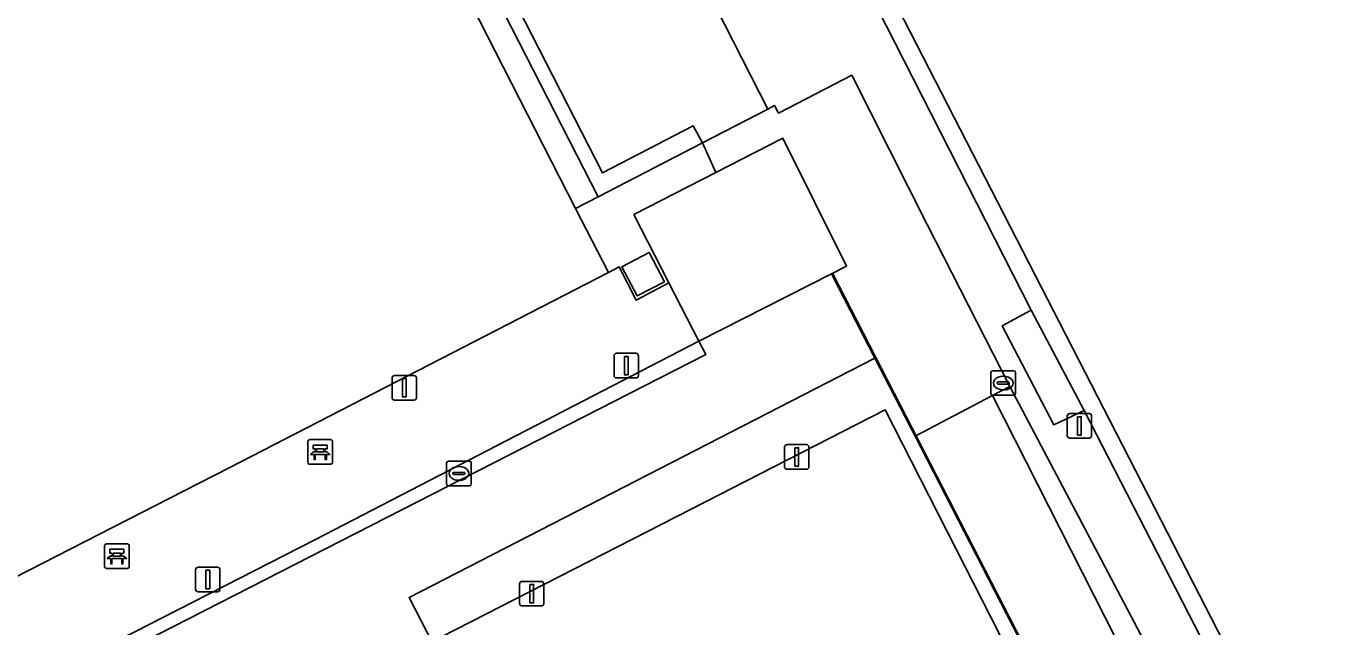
# Model space of a CAD drawing. Extents: x 158835 to 160077, y 386387 to 387778.
# Drawn here: x 159456.9 to 159510.1, y 387409.9 to 387434.3 of the extents above; entities that cross this region are included whole.
import ezdxf

# ---------------------------------------------------------------- set-up
doc = ezdxf.new("R2010")
doc.units = 0
for name, color, linetype in [('IMGEO_Bank', 7, 'Continuous'), ('IMGEO_Groenvoorziening', 7, 'Continuous'), ('IMGEO_Haag', 7, 'Continuous'), ('IMGEO_Hek', 7, 'Continuous'), ('IMGEO_Kolk', 7, 'Continuous'), ('IMGEO_Lichtmast', 7, 'Continuous'), ('IMGEO_Pand', 7, 'Continuous'), ('IMGEO_Rijbaan_lokaal_open', 7, 'Continuous'), ('IMGEO_Terreindeel_open', 7, 'Continuous'), ('IMGEO_Voetpad_open', 7, 'Continuous')]:
    doc.layers.add(name, color=color, linetype=linetype)

msp = doc.modelspace()

# ---------------------------------------------------------------- linework, layer by layer
at = {"layer": 'IMGEO_Bank'}
for p, q in [((159468.483, 387417.486), (159469.324, 387417.486)), ((159469.324, 387417.486), (159468.483, 387417.486)), ((159469.408, 387417.411), (159469.408, 387416.57)), ((159469.408, 387416.57), (159469.408, 387417.411)), ((159468.408, 387416.561), (159468.408, 387417.402)), ((159468.408, 387417.402), (159468.408, 387416.561)), ((159469.105, 387416.884), (159468.712, 387416.884)), ((159468.717, 387416.992), (159468.717, 387417.098)), ((159468.761, 387417.098), (159468.761, 387416.992)), ((159469.049, 387417.104), (159468.767, 387417.104)), ((159468.767, 387416.986), (159469.049, 387416.986)), ((159469.055, 387416.992), (159469.055, 387417.098)), ((159469.099, 387417.098), (159469.099, 387416.992)), ((159469.333, 387416.486), (159468.492, 387416.486)), ((159468.492, 387416.486), (159469.333, 387416.486)), ((159460.138, 387412.319), (159460.138, 387413.16)), ((159460.138, 387413.16), (159460.138, 387412.319)), ((159460.213, 387413.244), (159461.054, 387413.244)), ((159461.054, 387413.244), (159460.213, 387413.244)), ((159461.138, 387413.169), (159461.138, 387412.328)), ((159461.138, 387412.328), (159461.138, 387413.169)), ((159460.835, 387412.642), (159460.442, 387412.642)), ((159460.447, 387412.75), (159460.447, 387412.856)), ((159460.491, 387412.856), (159460.491, 387412.75)), ((159460.779, 387412.862), (159460.497, 387412.862)), ((159460.497, 387412.744), (159460.779, 387412.744)), ((159460.785, 387412.75), (159460.785, 387412.856)), ((159460.829, 387412.856), (159460.829, 387412.75)), ((159461.063, 387412.244), (159460.222, 387412.244)), ((159460.222, 387412.244), (159461.063, 387412.244))]:
    msp.add_line(p, q, dxfattribs=at)
for points in [[(159468.655, 387416.884), (159468.513, 387416.884), (159468.625, 387416.986), (159468.711, 387416.986)], [(159468.711, 387417.104), (159468.625, 387417.104), (159468.625, 387417.265), (159469.188, 387417.265), (159469.188, 387417.104), (159469.105, 387417.104)], [(159468.705, 387416.877), (159468.705, 387416.67), (159468.662, 387416.67), (159468.662, 387416.877)], [(159469.105, 387416.986), (159469.188, 387416.986), (159469.3, 387416.884), (159469.161, 387416.884)], [(159469.155, 387416.877), (159469.155, 387416.67), (159469.111, 387416.67), (159469.111, 387416.877)], [(159460.385, 387412.642), (159460.243, 387412.642), (159460.355, 387412.744), (159460.441, 387412.744)], [(159460.441, 387412.862), (159460.355, 387412.862), (159460.355, 387413.023), (159460.918, 387413.023), (159460.918, 387412.862), (159460.835, 387412.862)], [(159460.435, 387412.635), (159460.435, 387412.428), (159460.392, 387412.428), (159460.392, 387412.635)], [(159460.835, 387412.744), (159460.918, 387412.744), (159461.03, 387412.642), (159460.891, 387412.642)], [(159460.885, 387412.635), (159460.885, 387412.428), (159460.841, 387412.428), (159460.841, 387412.635)]]:
    msp.add_lwpolyline(points, dxfattribs=at)
for centre, radius, start, end in [((159468.486, 387417.408), 0.0779, 92.4484, 184.2845), ((159468.486, 387417.408), 0.0779, 92.4484, 184.2845), ((159469.33, 387417.408), 0.0779, 2.4484, 94.2845), ((159469.33, 387417.408), 0.0779, 2.4484, 94.2845), ((159468.655, 387416.877), 0.00671, 2.8957, 87.1043), ((159468.712, 387416.877), 0.00671, 92.8957, 177.1043), ((159468.71, 387417.097), 0.00671, 2.8957, 87.1043), ((159468.71, 387416.993), 0.00671, 272.8957, 357.1043), ((159468.767, 387417.097), 0.00671, 92.8957, 177.1043), ((159468.767, 387416.993), 0.00671, 182.8957, 267.1043), ((159469.049, 387417.097), 0.00671, 2.8957, 87.1043), ((159469.049, 387416.993), 0.00671, 272.8957, 357.1043), ((159469.106, 387417.097), 0.00671, 92.8957, 177.1043), ((159469.106, 387416.993), 0.00671, 182.8957, 267.1043), ((159469.104, 387416.877), 0.00671, 2.8957, 87.1043), ((159469.161, 387416.877), 0.00671, 92.8957, 177.1043), ((159468.486, 387416.564), 0.0779, 182.4484, 274.2845), ((159468.486, 387416.564), 0.0779, 182.4484, 274.2845), ((159469.33, 387416.564), 0.0779, 272.4484, 4.2845), ((159469.33, 387416.564), 0.0779, 272.4484, 4.2845), ((159460.216, 387413.166), 0.0779, 92.4484, 184.2845), ((159460.216, 387413.166), 0.0779, 92.4484, 184.2845), ((159461.06, 387413.166), 0.0779, 2.4484, 94.2845), ((159461.06, 387413.166), 0.0779, 2.4484, 94.2845), ((159460.385, 387412.635), 0.00671, 2.8957, 87.1043), ((159460.442, 387412.635), 0.00671, 92.8957, 177.1043), ((159460.44, 387412.855), 0.00671, 2.8957, 87.1043), ((159460.44, 387412.751), 0.00671, 272.8957, 357.1043), ((159460.497, 387412.855), 0.00671, 92.8957, 177.1043), ((159460.497, 387412.751), 0.00671, 182.8957, 267.1043), ((159460.779, 387412.855), 0.00671, 2.8957, 87.1043), ((159460.779, 387412.751), 0.00671, 272.8957, 357.1043), ((159460.836, 387412.855), 0.00671, 92.8957, 177.1043), ((159460.836, 387412.751), 0.00671, 182.8957, 267.1043), ((159460.834, 387412.635), 0.00671, 2.8957, 87.1043), ((159460.891, 387412.635), 0.00671, 92.8957, 177.1043), ((159460.216, 387412.322), 0.0779, 182.4484, 274.2845), ((159460.216, 387412.322), 0.0779, 182.4484, 274.2845), ((159461.06, 387412.322), 0.0779, 272.4484, 4.2845), ((159461.06, 387412.322), 0.0779, 272.4484, 4.2845)]:
    msp.add_arc(centre, radius, start, end, dxfattribs=at)
at = {"layer": 'IMGEO_Groenvoorziening'}
for points in [[(159552.949, 387445.748), (159551.3, 387449.56), (159551.056, 387449.456), (159540.348, 387470.306), (159538.46, 387473.969), (159525.094, 387500), (159522.874, 387504.328), (159514.429, 387500), (159500, 387492.606), (159469.949, 387477.206), (159485.768, 387446.37), (159485.873, 387446.427), (159487.969, 387442.361), (159487.861, 387442.309), (159497.818, 387422.753), (159499.968, 387418.668), (159515.648, 387388.171), (159568.503, 387415.317)], [(159566.788, 387417.081), (159515.222, 387390.585), (159500, 387420.242), (159471.648, 387475.48), (159500, 387490.024), (159519.446, 387500), (159523.231, 387501.942), (159524.228, 387500)], [(159484.449, 387429.56), (159487.11, 387430.935), (159472.003, 387460.575), (159466.166, 387457.691), (159464.662, 387460.61), (159464.492, 387460.523), (159466.833, 387455.936), (159466.384, 387455.705), (159480.38, 387428.336), (159484.074, 387430.247)], [(159465.85, 387455.43), (159480.203, 387427.365), (159484.449, 387429.56), (159484.074, 387430.247), (159480.38, 387428.336), (159466.384, 387455.705)]]:
    msp.add_lwpolyline(points, close=True, dxfattribs=at)
msp.add_lwpolyline([(159558.907, 387297.443), (159513.019, 387386.95), (159512.259, 387387.716), (159496.241, 387419.277), (159493.096, 387417.619), (159509.998, 387384.73), (159507.539, 387383.472), (159525.266, 387349.051)], dxfattribs=at)
at = {"layer": 'IMGEO_Haag'}
msp.add_lwpolyline([(159465.85, 387455.43), (159480.203, 387427.365), (159484.449, 387429.56), (159484.074, 387430.247), (159480.38, 387428.336), (159466.384, 387455.705)], close=True, dxfattribs=at)
at = {"layer": 'IMGEO_Hek'}
for points in [[(159479.293, 387426.894), (159464.955, 387454.97)], [(159463.35, 387415.385), (159447.842, 387407.459), (159432.136, 387438.211), (159447.616, 387446.129)], [(159487.861, 387442.309), (159497.818, 387422.753)], [(159480.203, 387427.365), (159484.449, 387429.56)], [(159484.449, 387429.56), (159484.998, 387428.357)], [(159479.293, 387426.894), (159480.203, 387427.365)], [(159479.293, 387426.894), (159480.625, 387424.286)], [(159480.625, 387424.286), (159465.205, 387416.331)], [(159491.505, 387420.823), (159489.742, 387424.254)], [(159510.051, 387384.736), (159491.505, 387420.823)], [(159499.968, 387418.668), (159515.648, 387388.171)]]:
    msp.add_lwpolyline(points, dxfattribs=at)
at = {"layer": 'IMGEO_Kolk'}
for p, q in [((159496.182, 387419.361), (159496.182, 387420.213)), ((159496.257, 387420.287), (159497.109, 387420.287)), ((159496.67, 387420.067), (159496.695, 387420.067)), ((159497.183, 387420.213), (159497.183, 387419.361)), ((159496.441, 387419.781), (159496.441, 387419.793)), ((159496.879, 387419.744), (159496.481, 387419.744)), ((159496.484, 387419.83), (159496.882, 387419.83)), ((159496.925, 387419.793), (159496.925, 387419.781)), ((159497.109, 387419.287), (159496.257, 387419.287)), ((159496.693, 387419.507), (159496.668, 387419.507)), ((159474.046, 387415.683), (159474.046, 387416.535)), ((159474.121, 387416.609), (159474.973, 387416.609)), ((159474.534, 387416.389), (159474.559, 387416.389)), ((159475.047, 387416.535), (159475.047, 387415.683)), ((159474.305, 387416.103), (159474.305, 387416.115)), ((159474.743, 387416.066), (159474.345, 387416.066)), ((159474.348, 387416.152), (159474.746, 387416.152)), ((159474.557, 387415.829), (159474.532, 387415.829)), ((159474.789, 387416.115), (159474.789, 387416.103)), ((159474.973, 387415.609), (159474.121, 387415.609))]:
    msp.add_line(p, q, dxfattribs=at)
for points in [[(159496.182, 387419.361), (159496.182, 387420.213)], [(159496.257, 387420.287), (159497.109, 387420.287)], [(159497.183, 387420.213), (159497.183, 387419.361)], [(159497.109, 387419.287), (159496.257, 387419.287)], [(159474.046, 387415.683), (159474.046, 387416.535)], [(159474.121, 387416.609), (159474.973, 387416.609)], [(159475.047, 387416.535), (159475.047, 387415.683)], [(159474.973, 387415.609), (159474.121, 387415.609)]]:
    msp.add_lwpolyline(points, dxfattribs=at)
for centre, radius, start, end in [((159496.259, 387420.211), 0.0765, 91.552, 178.448), ((159496.259, 387420.211), 0.0765, 91.552, 178.448), ((159497.107, 387420.211), 0.0765, 1.552, 88.448), ((159497.107, 387420.211), 0.0765, 1.552, 88.448), ((159496.481, 387419.79), 0.0403, 85.8775, 175.7526), ((159496.478, 387419.78), 0.0366, 178.938, 274.7102), ((159496.882, 387419.787), 0.043, 264.8664, 352.4533), ((159496.886, 387419.792), 0.0386, 1.7309, 96.639), ((159496.259, 387419.363), 0.0765, 181.552, 268.448), ((159496.259, 387419.363), 0.0765, 181.552, 268.448), ((159497.107, 387419.363), 0.0765, 271.552, 358.448), ((159497.107, 387419.363), 0.0765, 271.552, 358.448), ((159474.123, 387416.533), 0.0765, 91.552, 178.448), ((159474.123, 387416.533), 0.0765, 91.552, 178.448), ((159474.971, 387416.533), 0.0765, 1.552, 88.448), ((159474.971, 387416.533), 0.0765, 1.552, 88.448), ((159474.345, 387416.112), 0.0403, 85.8775, 175.7526), ((159474.342, 387416.102), 0.0366, 178.938, 274.7102), ((159474.746, 387416.109), 0.043, 264.8664, 352.4533), ((159474.75, 387416.114), 0.0386, 1.7309, 96.639), ((159474.123, 387415.685), 0.0765, 181.552, 268.448), ((159474.123, 387415.685), 0.0765, 181.552, 268.448), ((159474.971, 387415.685), 0.0765, 271.552, 358.448), ((159474.971, 387415.685), 0.0765, 271.552, 358.448)]:
    msp.add_arc(centre, radius, start, end, dxfattribs=at)
for centre, major_axis, ratio, start_param, end_param in [((159496.669, 387419.787), (-0.387, 0.002), 0.722429, 4.712389, 7.853982), ((159496.694, 387419.787), (-0.39, 0.002), 0.717154, 1.570796, 4.712389), ((159474.533, 387416.109), (-0.387, 0.002), 0.722429, 4.712389, 7.853982), ((159474.558, 387416.109), (-0.39, 0.002), 0.717154, 1.570796, 4.712389)]:
    msp.add_ellipse(centre, major_axis=major_axis, ratio=ratio, start_param=start_param, end_param=end_param, dxfattribs=at)
at = {"layer": 'IMGEO_Lichtmast'}
for p, q in [((159480.855, 387420.096), (159480.855, 387420.896)), ((159480.855, 387420.896), (159480.855, 387420.096)), ((159480.955, 387420.996), (159481.745, 387420.996)), ((159481.745, 387420.996), (159480.955, 387420.996)), ((159481.845, 387420.896), (159481.845, 387420.096)), ((159481.845, 387420.096), (159481.845, 387420.896)), ((159471.928, 387420.094), (159472.718, 387420.094)), ((159472.718, 387420.094), (159471.928, 387420.094)), ((159471.828, 387419.194), (159471.828, 387419.994)), ((159471.828, 387419.994), (159471.828, 387419.194)), ((159472.818, 387419.994), (159472.818, 387419.194)), ((159472.818, 387419.194), (159472.818, 387419.994)), ((159481.745, 387419.996), (159480.955, 387419.996)), ((159480.955, 387419.996), (159481.745, 387419.996)), ((159472.718, 387419.094), (159471.928, 387419.094)), ((159471.928, 387419.094), (159472.718, 387419.094)), ((159499.387, 387418.543), (159500.177, 387418.543)), ((159500.177, 387418.543), (159499.387, 387418.543)), ((159499.287, 387417.643), (159499.287, 387418.443)), ((159499.287, 387418.443), (159499.287, 387417.643)), ((159500.277, 387418.443), (159500.277, 387417.643)), ((159500.277, 387417.643), (159500.277, 387418.443)), ((159500.177, 387417.543), (159499.387, 387417.543)), ((159499.387, 387417.543), (159500.177, 387417.543)), ((159487.789, 387416.381), (159487.789, 387417.181)), ((159487.789, 387417.181), (159487.789, 387416.381)), ((159487.889, 387417.281), (159488.679, 387417.281)), ((159488.679, 387417.281), (159487.889, 387417.281)), ((159488.779, 387417.181), (159488.779, 387416.381)), ((159488.779, 387416.381), (159488.779, 387417.181)), ((159488.679, 387416.281), (159487.889, 387416.281)), ((159487.889, 387416.281), (159488.679, 387416.281)), ((159463.84, 387411.395), (159463.84, 387412.195)), ((159463.84, 387412.195), (159463.84, 387411.395)), ((159463.94, 387412.295), (159464.73, 387412.295)), ((159464.73, 387412.295), (159463.94, 387412.295)), ((159464.83, 387412.195), (159464.83, 387411.395)), ((159464.83, 387411.395), (159464.83, 387412.195)), ((159477.01, 387410.816), (159477.01, 387411.616)), ((159477.01, 387411.616), (159477.01, 387410.816)), ((159477.11, 387411.716), (159477.9, 387411.716)), ((159477.9, 387411.716), (159477.11, 387411.716)), ((159478, 387411.616), (159478, 387410.816)), ((159478, 387410.816), (159478, 387411.616)), ((159464.73, 387411.295), (159463.94, 387411.295)), ((159463.94, 387411.295), (159464.73, 387411.295)), ((159477.9, 387410.716), (159477.11, 387410.716)), ((159477.11, 387410.716), (159477.9, 387410.716))]:
    msp.add_line(p, q, dxfattribs=at)
for points in [[(159481.275, 387420.871), (159481.425, 387420.871), (159481.425, 387420.121), (159481.275, 387420.121), (159481.275, 387420.871)], [(159472.248, 387419.969), (159472.398, 387419.969), (159472.398, 387419.219), (159472.248, 387419.219), (159472.248, 387419.969)], [(159499.707, 387418.418), (159499.857, 387418.418), (159499.857, 387417.668), (159499.707, 387417.668), (159499.707, 387418.418)], [(159488.209, 387417.156), (159488.359, 387417.156), (159488.359, 387416.406), (159488.209, 387416.406), (159488.209, 387417.156)], [(159464.26, 387412.17), (159464.41, 387412.17), (159464.41, 387411.42), (159464.26, 387411.42), (159464.26, 387412.17)], [(159477.43, 387411.591), (159477.58, 387411.591), (159477.58, 387410.841), (159477.43, 387410.841), (159477.43, 387411.591)]]:
    msp.add_lwpolyline(points, dxfattribs=at)
for centre, start, end in [((159480.955, 387420.896), 90, 180), ((159480.955, 387420.896), 90, 180), ((159481.745, 387420.896), 0, 90), ((159481.745, 387420.896), 360, 90), ((159471.928, 387419.994), 90, 180), ((159471.928, 387419.994), 90, 180), ((159472.718, 387419.994), 0, 90), ((159472.718, 387419.994), 360, 90), ((159480.955, 387420.096), 180, 270), ((159480.955, 387420.096), 180, 270), ((159481.745, 387420.096), 270, 0), ((159481.745, 387420.096), 270, 0), ((159471.928, 387419.194), 180, 270), ((159471.928, 387419.194), 180, 270), ((159472.718, 387419.194), 270, 0), ((159472.718, 387419.194), 270, 0), ((159499.387, 387418.443), 90, 180), ((159499.387, 387418.443), 90, 180), ((159500.177, 387418.443), 0, 90), ((159500.177, 387418.443), 360, 90), ((159499.387, 387417.643), 180, 270), ((159499.387, 387417.643), 180, 270), ((159500.177, 387417.643), 270, 0), ((159500.177, 387417.643), 270, 0), ((159487.889, 387417.181), 90, 180), ((159487.889, 387417.181), 90, 180), ((159488.679, 387417.181), 0, 90), ((159488.679, 387417.181), 360, 90), ((159487.889, 387416.381), 180, 270), ((159487.889, 387416.381), 180, 270), ((159488.679, 387416.381), 270, 0), ((159488.679, 387416.381), 270, 0), ((159463.94, 387412.195), 90, 180), ((159463.94, 387412.195), 90, 180), ((159464.73, 387412.195), 0, 90), ((159464.73, 387412.195), 360, 90), ((159477.11, 387411.616), 90, 180), ((159477.11, 387411.616), 90, 180), ((159477.9, 387411.616), 0, 90), ((159477.9, 387411.616), 360, 90), ((159463.94, 387411.395), 180, 270), ((159463.94, 387411.395), 180, 270), ((159464.73, 387411.395), 270, 0), ((159464.73, 387411.395), 270, 0), ((159477.11, 387410.816), 180, 270), ((159477.11, 387410.816), 180, 270), ((159477.9, 387410.816), 270, 0), ((159477.9, 387410.816), 270, 0)]:
    msp.add_arc(centre, 0.1, start, end, dxfattribs=at)
at = {"layer": 'IMGEO_Pand'}
msp.add_lwpolyline([(159487.714, 387429.751), (159484.998, 387428.357), (159481.66, 387426.643), (159483.083, 387423.869), (159484.307, 387421.485), (159489.697, 387424.232), (159490.308, 387424.543)], close=True, dxfattribs=at)
at = {"layer": 'IMGEO_Rijbaan_lokaal_open'}
msp.add_lwpolyline([(159442.167, 387393.122), (159473.479, 387409.185), (159472.518, 387411.066), (159491.461, 387420.8), (159489.697, 387424.232), (159484.307, 387421.485), (159484.583, 387420.943), (159398.002, 387376.694)], dxfattribs=at)
at = {"layer": 'IMGEO_Terreindeel_open'}
for points in [[(159524.228, 387500), (159523.231, 387501.942), (159519.446, 387500), (159500, 387490.024), (159471.648, 387475.48), (159500, 387420.242), (159515.222, 387390.585), (159566.788, 387417.081)], [(159464.955, 387454.97), (159464.767, 387454.874), (159449.474, 387447.074), (159447.616, 387446.129), (159432.136, 387438.211), (159447.842, 387407.459), (159463.35, 387415.385), (159465.205, 387416.331), (159480.625, 387424.286), (159479.293, 387426.894)], [(159509.998, 387384.73), (159493.096, 387417.619), (159491.461, 387420.8), (159472.518, 387411.066), (159473.479, 387409.185), (159477.038, 387402.221), (159464.549, 387395.825), (159462.475, 387399.829), (159443.676, 387390.16), (159443.616, 387390.129), (159457.375, 387363.278), (159457.398, 387363.29), (159476.285, 387372.944), (159474.193, 387376.945), (159486.69, 387383.297), (159490.235, 387376.428), (159490.975, 387374.995), (159506.009, 387382.689), (159507.005, 387383.198), (159507.539, 387383.472)], [(159473.843, 387409.458), (159482.83, 387414.065), (159491.879, 387418.703), (159496.545, 387409.548), (159487.542, 387404.936), (159478.512, 387400.311)], [(159491.879, 387418.703), (159482.83, 387414.065), (159473.843, 387409.458), (159478.512, 387400.311), (159487.542, 387404.936), (159496.545, 387409.548)]]:
    msp.add_lwpolyline(points, close=True, dxfattribs=at)
at = {"layer": 'IMGEO_Voetpad_open'}
for points in [[(159342.738, 387481.613), (159394.525, 387380.233), (159396.443, 387376.481), (159468.683, 387413.412), (159484.307, 387421.485), (159483.083, 387423.869), (159481.756, 387423.165), (159481.067, 387424.512), (159480.625, 387424.286), (159465.205, 387416.331), (159463.35, 387415.385), (159447.842, 387407.459), (159445.046, 387406.028), (159428.542, 387397.576), (159427.474, 387397.029), (159396.747, 387381.301), (159388.71, 387397.065)], [(159472.003, 387460.575), (159487.11, 387430.935), (159487.38, 387431.075), (159487.547, 387430.767), (159490.524, 387432.306), (159493.586, 387426.243), (159496.948, 387419.649), (159500, 387413.872), (159505.339, 387403.731), (159559.631, 387297.813)], [(159542.716, 387335.356), (159533.985, 387352.381), (159533.409, 387352.084), (159532.183, 387354.463), (159532.802, 387354.782), (159528.862, 387362.345), (159527.546, 387361.662), (159525.554, 387365.551), (159526.858, 387366.247), (159525.205, 387369.479), (159516.392, 387386.816), (159515.648, 387388.171), (159499.968, 387418.668), (159498.741, 387418.086), (159496.644, 387422.116), (159497.818, 387422.753), (159487.861, 387442.309)]]:
    msp.add_lwpolyline(points, dxfattribs=at)
for points in [[(159480.203, 387427.365), (159465.85, 387455.43), (159464.955, 387454.97), (159479.293, 387426.894)], [(159493.586, 387426.243), (159490.524, 387432.306), (159487.547, 387430.767), (159487.38, 387431.075), (159487.11, 387430.935), (159484.449, 387429.56), (159484.998, 387428.357), (159487.714, 387429.751), (159490.308, 387424.543), (159489.697, 387424.232), (159491.461, 387420.8), (159493.096, 387417.619), (159496.241, 387419.277), (159496.948, 387419.649)], [(159479.293, 387426.894), (159480.625, 387424.286), (159481.067, 387424.512), (159481.756, 387423.165), (159483.083, 387423.869), (159481.66, 387426.643), (159484.998, 387428.357), (159484.449, 387429.56), (159480.203, 387427.365)], [(159481.801, 387423.331), (159481.174, 387424.519), (159482.279, 387425.1), (159482.9, 387423.906)], [(159482.9, 387423.906), (159482.279, 387425.1), (159481.174, 387424.519), (159481.801, 387423.331)], [(159497.818, 387422.753), (159496.644, 387422.116), (159498.741, 387418.086), (159499.968, 387418.668)], [(159484.583, 387420.943), (159484.307, 387421.485), (159468.683, 387413.412), (159396.443, 387376.481), (159394.525, 387380.233), (159394.059, 387380.009), (159396.214, 387375.706), (159398.002, 387376.694)], [(159496.241, 387419.277), (159512.259, 387387.716), (159513.019, 387386.95), (159558.907, 387297.443), (159559.631, 387297.813), (159505.339, 387403.731), (159500, 387413.872), (159496.948, 387419.649)]]:
    msp.add_lwpolyline(points, close=True, dxfattribs=at)

doc.saveas('drawing.dxf')
